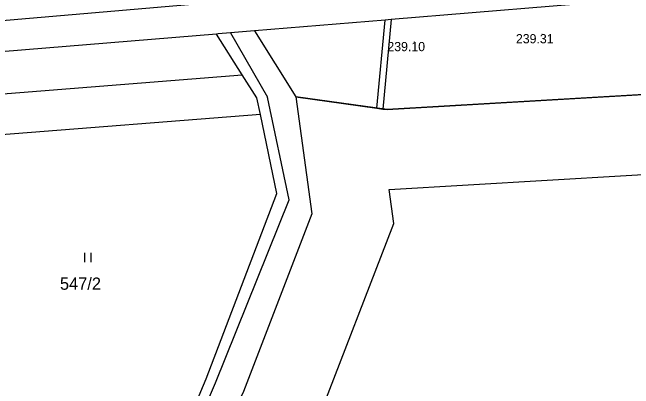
# Model space of a CAD drawing. Extents: x -555757 to -553364, y -1100723 to -1096439.
# Drawn here: x -553942.5 to -553841.3, y -1099380.8 to -1099319.5 of the extents above; entities that cross this region are included whole.
import ezdxf

# ---------------------------------------------------------------- set-up
doc = ezdxf.new("R2010")
doc.units = 0
for name, color, linetype in [('01_HLADINA', 7, 'Continuous'), ('C$SLO$PARCELY', 7, 'Continuous'), ('HRANICE$PARCELY', 7, 'Continuous'), ('OSA$KOLEJI', 7, 'Continuous'), ('ROZHRANI', 7, 'Continuous'), ('SLOUPY', 7, 'Continuous'), ('SLUCKOV$$C$RA', 7, 'Continuous'), ('VYSKA_PODR_BOD', 7, 'Continuous'), ('ZNA$KY$KULTUR', 7, 'Continuous')]:
    doc.layers.add(name, color=color, linetype=linetype)

# ---------------------------------------------------------------- blocks, each defined once
blk = doc.blocks.new('POINT_DISPLAY')
blk.add_line((0, 0), (0, 0))
blk = doc.blocks.new('3$06')
at = {"layer": 'SLOUPY'}
for p, q in [((-0.517, 0.235), (-0.517, 1.735)), ((0.517, 0.235), (0.517, 1.735))]:
    blk.add_line(p, q, dxfattribs=at)

msp = doc.modelspace()

# ---------------------------------------------------------------- linework, layer by layer
at = {"layer": '01_HLADINA'}
for points in [[(-553809.2, -1099530.01), (-553801.47, -1099477.86), (-553792.16, -1099430.59), (-553785.63, -1099403.01), (-553787.58, -1099384.68), (-553807.98, -1099331.05), (-553881.4, -1099335.37), (-553896.28, -1099333.26), (-553893.68, -1099352.36), (-553904.85, -1099381.27)], [(-553880.35, -1099353.92), (-553881.1, -1099348.37), (-553816.74, -1099344.59), (-553800.33, -1099387.73), (-553798.79, -1099402.18), (-553804.87, -1099427.84), (-553814.28, -1099475.65), (-553822, -1099527.7)], [(-553862.51, -1099520.98), (-553883.07, -1099478.72), (-553900.63, -1099449.51), (-553904.05, -1099442.05), (-553907.16, -1099423.39), (-553906.08, -1099414.38), (-553892.89, -1099386.39), (-553880.35, -1099353.92)]]:
    msp.add_lwpolyline(points, dxfattribs=at)
at = {"layer": 'HRANICE$PARCELY'}
for p, q in [((-553905.02, -1099329.69), (-553909.24, -1099323.05)), ((-553902.08, -1099336.17), (-553983.68, -1099342.61))]:
    msp.add_line(p, q, dxfattribs=at)
for points in [[(-554223.23, -1099350.11), (-554218.54, -1099345.85), (-554214.26, -1099344.43), (-554061.95, -1099331.02), (-553982.03, -1099324.11), (-553905.59, -1099317.5), (-553797.16, -1099307.77)], [(-553821.42, -1099315.58), (-553827.96, -1099316.29), (-553880.79, -1099320.68), (-553881.76, -1099320.76), (-553903.02, -1099322.53)], [(-553909.24, -1099323.05), (-553982.78, -1099329.08), (-554004.98, -1099330.9), (-554104.3, -1099339.56)], [(-553903.02, -1099322.53), (-553896.28, -1099333.26), (-553893.68, -1099352.36), (-553904.85, -1099381.27), (-553918.74, -1099410.74), (-553920.29, -1099423.69), (-553916.59, -1099445.9), (-553912.14, -1099455.59), (-553894.51, -1099484.92), (-553875.39, -1099524.22), (-553879.5, -1099535.43), (-553889.26, -1099553.25), (-553892.97, -1099563.75), (-553893.92, -1099586.29)], [(-553903.02, -1099322.53), (-553906.95, -1099322.86), (-553908.95, -1099323.02), (-553909.24, -1099323.05)], [(-554104.43, -1099345.51), (-553982.3, -1099335.82), (-553905.02, -1099329.69)], [(-553902.08, -1099336.17), (-553902.66, -1099333.42), (-553905.02, -1099329.69)], [(-553923.5, -1099409.2), (-553910.93, -1099379.22), (-553899.37, -1099349.01), (-553902.08, -1099336.17)]]:
    msp.add_lwpolyline(points, dxfattribs=at)
at = {"layer": 'SLUCKOV$$C$RA'}
for p, q in [((-553883.09, -1099335.13), (-553881.76, -1099320.76)), ((-553880.79, -1099320.68), (-553882.12, -1099335.27)), ((-553906.95, -1099322.86), (-553900.92, -1099333.34)), ((-553881.42, -1099335.37), (-553807.98, -1099331.05)), ((-553897.39, -1099350.09), (-553900.92, -1099333.34)), ((-553896.28, -1099333.26), (-553883.09, -1099335.13)), ((-553883.09, -1099335.13), (-553882.12, -1099335.27)), ((-553882.12, -1099335.27), (-553881.42, -1099335.37)), ((-553909.38, -1099379.86), (-553897.39, -1099350.09)), ((-553922.26, -1099409.62), (-553909.38, -1099379.86))]:
    msp.add_line(p, q, dxfattribs=at)

# ---------------------------------------------------------------- block references
at = {"layer": 'ROZHRANI'}
for p in [(-553856.31, -1099323.06), (-553877.13, -1099324.34)]:
    msp.add_blockref('POINT_DISPLAY', p, dxfattribs=at)
at = {"layer": 'ZNA$KY$KULTUR'}
msp.add_blockref('3$06', (-553930.17, -1099360.46), dxfattribs=at)

# ---------------------------------------------------------------- texts
at = {"layer": 'C$SLO$PARCELY'}
msp.add_text('547/2', height=2, dxfattribs=at).set_placement((-553934.73, -1099364.72))
at = {"layer": 'OSA$KOLEJI'}
for s, p in [('1119', (-553856.31, -1099323.06)), ('1124', (-553877.13, -1099324.34))]:
    msp.add_text(s, height=0.1, dxfattribs=at).set_placement(p)
at = {"layer": 'VYSKA_PODR_BOD'}
for s, p in [('239.31', (-553860.44, -1099324.56)), ('239.10', (-553881.38, -1099325.84))]:
    msp.add_text(s, height=1.5, dxfattribs=at).set_placement(p)

doc.saveas('drawing.dxf')
